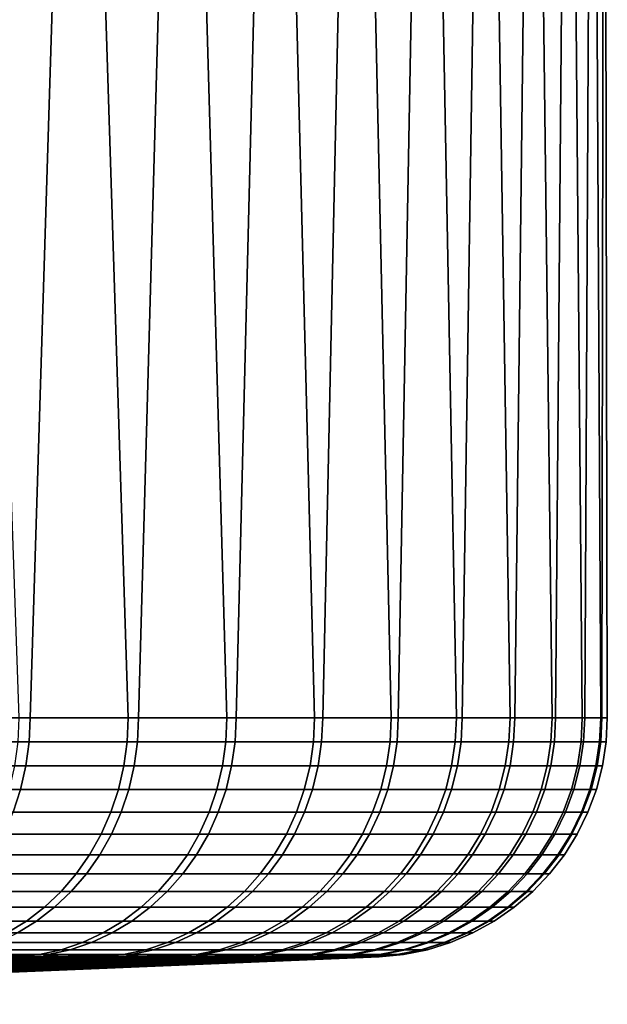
# Model space of a CAD drawing. Header units: metres. Extents: x -240 to 45, y -77 to 27.
# Tile 682 of 1056: x 37.04 to 39.5, y -77.19 to -73.08. Entities that reach past the tile are written whole.
import ezdxf

# ---------------------------------------------------------------- set-up
doc = ezdxf.new("R2010")
doc.units = ezdxf.units.M
doc.layers.add('solid_102011X2', color=7, linetype='CONTINUOUS')

msp = doc.modelspace()

# ---------------------------------------------------------------- linework, layer by layer
at = {"layer": 'solid_102011X2'}
for points in [[(37.06311, -62.099998, 92.032494), (36.591766, -75.997673, 91.213882), (36.052814, -75.997673, 90.374832), (36.563858, -62.099998, 91.168091)], [(36.556377, -62.099998, 112.044136), (37.040527, -75.997673, 111.208847), (37.497684, -75.997673, 110.322578), (37.056248, -62.099998, 111.180092)], [(37.518608, -62.099998, 92.920731), (37.088226, -75.997673, 92.078743), (36.591766, -75.997673, 91.213882), (37.06311, -62.099998, 92.032494)], [(37.056248, -62.099998, 111.180092), (37.497684, -75.997673, 110.322578), (37.910095, -75.997673, 109.414619), (37.512386, -62.099998, 110.292183)], [(37.929222, -62.099998, 93.830589), (37.540958, -75.997673, 92.967278), (37.088226, -75.997673, 92.078743), (37.518608, -62.099998, 92.920731)], [(37.512386, -62.099998, 110.292183), (37.910095, -75.997673, 109.414619), (38.276737, -75.997673, 108.487244), (37.923649, -62.099998, 109.382614)], [(38.293926, -62.099998, 94.759796), (37.948837, -75.997673, 93.877281), (37.540958, -75.997673, 92.967278), (37.929222, -62.099998, 93.830589)], [(37.923649, -62.099998, 109.382614), (38.276737, -75.997673, 108.487244), (38.596699, -75.997673, 107.54274), (38.289021, -62.099998, 108.453667)], [(38.611813, -62.099998, 95.706047), (38.310848, -75.997673, 94.80648), (37.948837, -75.997673, 93.877281), (38.293926, -62.099998, 94.759796)], [(38.289021, -62.099998, 108.453667), (38.596699, -75.997673, 107.54274), (38.869179, -75.997673, 106.583458), (38.607582, -62.099998, 107.507645)], [(38.882088, -62.099998, 96.666985), (38.626095, -75.997673, 95.752563), (38.310848, -75.997673, 94.80648), (38.611813, -62.099998, 95.706047)], [(38.607582, -62.099998, 107.507645), (38.869179, -75.997673, 106.583458), (39.09351, -75.997673, 105.611786), (38.878548, -62.099998, 106.546906)], [(39.104084, -62.099998, 97.640205), (38.893791, -75.997673, 96.713188), (38.626095, -75.997673, 95.752563), (38.882088, -62.099998, 96.666985)], [(38.878548, -62.099998, 106.546906), (39.09351, -75.997673, 105.611786), (39.269123, -75.997673, 104.630142), (39.101238, -62.099998, 105.573837)], [(39.277241, -62.099998, 98.623291), (39.11327, -75.997673, 97.685966), (38.893791, -75.997673, 96.713188), (39.104084, -62.099998, 97.640205)], [(39.101238, -62.099998, 105.573837), (39.269123, -75.997673, 104.630142), (39.395588, -75.997673, 103.640968), (39.275101, -62.099998, 104.590874)], [(39.401131, -62.099998, 99.6138), (39.283989, -75.997673, 98.668472), (39.11327, -75.997673, 97.685966), (39.277241, -62.099998, 98.623291)], [(39.275101, -62.099998, 104.590874), (39.395588, -75.997673, 103.640968), (39.472591, -75.997673, 102.646721), (39.399704, -62.099998, 103.600464)], [(39.475445, -62.099998, 100.609245), (39.405518, -75.997673, 99.658264), (39.283989, -75.997673, 98.668472), (39.401131, -62.099998, 99.6138)], [(39.399704, -62.099998, 103.600464), (39.472591, -75.997673, 102.646721), (39.499939, -75.997673, 101.649864), (39.474731, -62.099998, 102.605064)], [(39.5, -62.099998, 101.607162), (39.477562, -75.997673, 100.652893), (39.405518, -75.997673, 99.658264), (39.475445, -62.099998, 100.609245)], [(39.474731, -62.099998, 102.605064), (39.499939, -75.997673, 101.649864), (39.477562, -75.997673, 100.652893), (39.5, -62.099998, 101.607162)], [(37.083813, -76.097733, 92.081131), (36.587479, -76.097733, 91.216484), (36.591766, -75.997673, 91.213882), (37.088226, -75.997673, 92.078743)], [(37.036125, -76.097733, 111.206436), (37.493168, -76.097733, 110.320389), (37.497684, -75.997673, 110.322578), (37.040527, -75.997673, 111.208847)], [(37.53643, -76.097733, 92.969444), (37.083813, -76.097733, 92.081131), (37.088226, -75.997673, 92.078743), (37.540958, -75.997673, 92.967278)], [(37.493168, -76.097733, 110.320389), (37.905479, -76.097733, 109.412659), (37.910095, -75.997673, 109.414619), (37.497684, -75.997673, 110.322578)], [(37.944206, -76.097733, 93.879219), (37.53643, -76.097733, 92.969444), (37.540958, -75.997673, 92.967278), (37.948837, -75.997673, 93.877281)], [(37.905479, -76.097733, 109.412659), (38.272026, -76.097733, 108.485512), (38.276737, -75.997673, 108.487244), (37.910095, -75.997673, 109.414619)], [(38.306129, -76.097733, 94.808182), (37.944206, -76.097733, 93.879219), (37.948837, -75.997673, 93.877281), (38.310848, -75.997673, 94.80648)], [(38.272026, -76.097733, 108.485512), (38.591908, -76.097733, 107.541245), (38.596699, -75.997673, 107.54274), (38.276737, -75.997673, 108.487244)], [(38.621296, -76.097733, 95.754036), (38.306129, -76.097733, 94.808182), (38.310848, -75.997673, 94.80648), (38.626095, -75.997673, 95.752563)], [(38.591908, -76.097733, 107.541245), (38.864319, -76.097733, 106.582207), (38.869179, -75.997673, 106.583458), (38.596699, -75.997673, 107.54274)], [(38.888924, -76.097733, 96.714417), (38.621296, -76.097733, 95.754036), (38.626095, -75.997673, 95.752563), (38.893791, -75.997673, 96.713188)], [(38.864319, -76.097733, 106.582207), (39.088593, -76.097733, 105.610779), (39.09351, -75.997673, 105.611786), (38.869179, -75.997673, 106.583458)], [(39.108349, -76.097733, 97.686951), (38.888924, -76.097733, 96.714417), (38.893791, -75.997673, 96.713188), (39.11327, -75.997673, 97.685966)], [(39.088593, -76.097733, 105.610779), (39.264164, -76.097733, 104.629387), (39.269123, -75.997673, 104.630142), (39.09351, -75.997673, 105.611786)], [(39.279022, -76.097733, 98.669212), (39.108349, -76.097733, 97.686951), (39.11327, -75.997673, 97.685966), (39.283989, -75.997673, 98.668472)], [(39.264164, -76.097733, 104.629387), (39.390598, -76.097733, 103.640457), (39.395588, -75.997673, 103.640968), (39.269123, -75.997673, 104.630142)], [(39.400524, -76.097733, 99.658752), (39.279022, -76.097733, 98.669212), (39.283989, -75.997673, 98.668472), (39.405518, -75.997673, 99.658264)], [(39.390598, -76.097733, 103.640457), (39.467579, -76.097733, 102.646454), (39.472591, -75.997673, 102.646721), (39.395588, -75.997673, 103.640968)], [(39.472549, -76.097733, 100.65313), (39.400524, -76.097733, 99.658752), (39.405518, -75.997673, 99.658264), (39.477562, -75.997673, 100.652893)], [(39.467579, -76.097733, 102.646454), (39.494919, -76.097733, 101.649857), (39.499939, -75.997673, 101.649864), (39.472591, -75.997673, 102.646721)], [(39.494919, -76.097733, 101.649857), (39.472549, -76.097733, 100.65313), (39.477562, -75.997673, 100.652893), (39.499939, -75.997673, 101.649864)], [(36.587479, -76.097733, 91.216484), (37.083813, -76.097733, 92.081131), (37.07037, -76.198174, 92.088409), (36.574413, -76.198174, 91.224426)], [(37.493168, -76.097733, 110.320389), (37.036125, -76.097733, 111.206436), (37.02272, -76.198174, 111.199089), (37.479412, -76.198174, 110.313721)], [(37.083813, -76.097733, 92.081131), (37.53643, -76.097733, 92.969444), (37.52264, -76.198174, 92.976044), (37.07037, -76.198174, 92.088409)], [(37.905479, -76.097733, 109.412659), (37.493168, -76.097733, 110.320389), (37.479412, -76.198174, 110.313721), (37.891403, -76.198174, 109.406685)], [(37.53643, -76.097733, 92.969444), (37.944206, -76.097733, 93.879219), (37.930107, -76.198174, 93.885117), (37.52264, -76.198174, 92.976044)], [(38.272026, -76.097733, 108.485512), (37.905479, -76.097733, 109.412659), (37.891403, -76.198174, 109.406685), (38.257675, -76.198174, 108.480247)], [(37.944206, -76.097733, 93.879219), (38.306129, -76.097733, 94.808182), (38.291752, -76.198174, 94.813377), (37.930107, -76.198174, 93.885117)], [(38.591908, -76.097733, 107.541245), (38.272026, -76.097733, 108.485512), (38.257675, -76.198174, 108.480247), (38.577309, -76.198174, 107.536705)], [(38.306129, -76.097733, 94.808182), (38.621296, -76.097733, 95.754036), (38.606674, -76.198174, 95.758499), (38.291752, -76.198174, 94.813377)], [(38.864319, -76.097733, 106.582207), (38.591908, -76.097733, 107.541245), (38.577309, -76.198174, 107.536705), (38.849514, -76.198174, 106.5784)], [(38.621296, -76.097733, 95.754036), (38.888924, -76.097733, 96.714417), (38.8741, -76.198174, 96.718155), (38.606674, -76.198174, 95.758499)], [(39.088593, -76.097733, 105.610779), (38.864319, -76.097733, 106.582207), (38.849514, -76.198174, 106.5784), (39.073616, -76.198174, 105.607712)], [(38.888924, -76.097733, 96.714417), (39.108349, -76.097733, 97.686951), (39.093357, -76.198174, 97.689941), (38.8741, -76.198174, 96.718155)], [(39.264164, -76.097733, 104.629387), (39.088593, -76.097733, 105.610779), (39.073616, -76.198174, 105.607712), (39.24905, -76.198174, 104.627068)], [(39.108349, -76.097733, 97.686951), (39.279022, -76.097733, 98.669212), (39.263901, -76.198174, 98.671448), (39.093357, -76.198174, 97.689941)], [(39.390598, -76.097733, 103.640457), (39.264164, -76.097733, 104.629387), (39.24905, -76.198174, 104.627068), (39.375389, -76.198174, 103.638901)], [(39.279022, -76.097733, 98.669212), (39.400524, -76.097733, 99.658752), (39.385307, -76.198174, 99.66024), (39.263901, -76.198174, 98.671448)], [(39.467579, -76.097733, 102.646454), (39.390598, -76.097733, 103.640457), (39.375389, -76.198174, 103.638901), (39.452312, -76.198174, 102.645653)], [(39.400524, -76.097733, 99.658752), (39.472549, -76.097733, 100.65313), (39.457279, -76.198174, 100.653854), (39.385307, -76.198174, 99.66024)], [(39.494919, -76.097733, 101.649857), (39.467579, -76.097733, 102.646454), (39.452312, -76.198174, 102.645653), (39.47963, -76.198174, 101.649818)], [(39.472549, -76.097733, 100.65313), (39.494919, -76.097733, 101.649857), (39.47963, -76.198174, 101.649818), (39.457279, -76.198174, 100.653854)], [(36.574413, -76.198174, 91.224426), (37.07037, -76.198174, 92.088409), (37.048031, -76.296555, 92.100502), (36.552704, -76.296555, 91.237617)], [(37.479412, -76.198174, 110.313721), (37.02272, -76.198174, 111.199089), (37.000443, -76.296555, 111.186882), (37.456554, -76.296555, 110.302643)], [(37.07037, -76.198174, 92.088409), (37.52264, -76.198174, 92.976044), (37.499725, -76.296555, 92.987007), (37.048031, -76.296555, 92.100502)], [(37.891403, -76.198174, 109.406685), (37.479412, -76.198174, 110.313721), (37.456554, -76.296555, 110.302643), (37.868023, -76.296555, 109.396767)], [(37.52264, -76.198174, 92.976044), (37.930107, -76.198174, 93.885117), (37.906673, -76.296555, 93.894928), (37.499725, -76.296555, 92.987007)], [(38.257675, -76.198174, 108.480247), (37.891403, -76.198174, 109.406685), (37.868023, -76.296555, 109.396767), (38.233826, -76.296555, 108.471504)], [(37.930107, -76.198174, 93.885117), (38.291752, -76.198174, 94.813377), (38.26786, -76.296555, 94.822006), (37.906673, -76.296555, 93.894928)], [(38.577309, -76.198174, 107.536705), (38.257675, -76.198174, 108.480247), (38.233826, -76.296555, 108.471504), (38.553055, -76.296555, 107.529152)], [(38.291752, -76.198174, 94.813377), (38.606674, -76.198174, 95.758499), (38.582386, -76.296555, 95.76593), (38.26786, -76.296555, 94.822006)], [(38.849514, -76.198174, 106.5784), (38.577309, -76.198174, 107.536705), (38.553055, -76.296555, 107.529152), (38.824913, -76.296555, 106.572067)], [(38.606674, -76.198174, 95.758499), (38.8741, -76.198174, 96.718155), (38.849468, -76.296555, 96.724358), (38.582386, -76.296555, 95.76593)], [(39.073616, -76.198174, 105.607712), (38.849514, -76.198174, 106.5784), (38.824913, -76.296555, 106.572067), (39.048729, -76.296555, 105.602623)], [(38.8741, -76.198174, 96.718155), (39.093357, -76.198174, 97.689941), (39.068447, -76.296555, 97.694916), (38.849468, -76.296555, 96.724358)], [(39.24905, -76.198174, 104.627068), (39.073616, -76.198174, 105.607712), (39.048729, -76.296555, 105.602623), (39.223942, -76.296555, 104.623222)], [(39.093357, -76.198174, 97.689941), (39.263901, -76.198174, 98.671448), (39.238773, -76.296555, 98.675171), (39.068447, -76.296555, 97.694916)], [(39.375389, -76.198174, 103.638901), (39.24905, -76.198174, 104.627068), (39.223942, -76.296555, 104.623222), (39.350121, -76.296555, 103.636307)], [(39.263901, -76.198174, 98.671448), (39.385307, -76.198174, 99.66024), (39.360027, -76.296555, 99.662704), (39.238773, -76.296555, 98.675171)], [(39.452312, -76.198174, 102.645653), (39.375389, -76.198174, 103.638901), (39.350121, -76.296555, 103.636307), (39.426945, -76.296555, 102.644325)], [(39.385307, -76.198174, 99.66024), (39.457279, -76.198174, 100.653854), (39.431904, -76.296555, 100.655052), (39.360027, -76.296555, 99.662704)], [(39.47963, -76.198174, 101.649818), (39.452312, -76.198174, 102.645653), (39.426945, -76.296555, 102.644325), (39.454231, -76.296555, 101.64975)], [(39.457279, -76.198174, 100.653854), (39.47963, -76.198174, 101.649818), (39.454231, -76.296555, 101.64975), (39.431904, -76.296555, 100.655052)], [(36.552704, -76.296555, 91.237617), (37.048031, -76.296555, 92.100502), (37.017029, -76.391838, 92.117287), (36.522579, -76.391838, 91.25592)], [(37.456554, -76.296555, 110.302643), (37.000443, -76.296555, 111.186882), (36.969524, -76.391838, 111.169945), (37.424831, -76.391838, 110.28727)], [(37.048031, -76.296555, 92.100502), (37.499725, -76.296555, 92.987007), (37.467926, -76.391838, 93.002228), (37.017029, -76.391838, 92.117287)], [(37.868023, -76.296555, 109.396767), (37.456554, -76.296555, 110.302643), (37.424831, -76.391838, 110.28727), (37.835571, -76.391838, 109.382988)], [(37.499725, -76.296555, 92.987007), (37.906673, -76.296555, 93.894928), (37.874157, -76.391838, 93.908539), (37.467926, -76.391838, 93.002228)], [(38.233826, -76.296555, 108.471504), (37.868023, -76.296555, 109.396767), (37.835571, -76.391838, 109.382988), (38.200729, -76.391838, 108.459358)], [(37.906673, -76.296555, 93.894928), (38.26786, -76.296555, 94.822006), (38.234703, -76.391838, 94.833977), (37.874157, -76.391838, 93.908539)], [(38.553055, -76.296555, 107.529152), (38.233826, -76.296555, 108.471504), (38.200729, -76.391838, 108.459358), (38.519394, -76.391838, 107.518677)], [(38.26786, -76.296555, 94.822006), (38.582386, -76.296555, 95.76593), (38.548672, -76.391838, 95.776237), (38.234703, -76.391838, 94.833977)], [(38.824913, -76.296555, 106.572067), (38.553055, -76.296555, 107.529152), (38.519394, -76.391838, 107.518677), (38.790771, -76.391838, 106.563286)], [(38.582386, -76.296555, 95.76593), (38.849468, -76.296555, 96.724358), (38.815285, -76.391838, 96.732971), (38.548672, -76.391838, 95.776237)], [(39.048729, -76.296555, 105.602623), (38.824913, -76.296555, 106.572067), (38.790771, -76.391838, 106.563286), (39.014194, -76.391838, 105.595551)], [(38.849468, -76.296555, 96.724358), (39.068447, -76.296555, 97.694916), (39.033875, -76.391838, 97.701813), (38.815285, -76.391838, 96.732971)], [(39.223942, -76.296555, 104.623222), (39.048729, -76.296555, 105.602623), (39.014194, -76.391838, 105.595551), (39.189098, -76.391838, 104.617882)], [(39.068447, -76.296555, 97.694916), (39.238773, -76.296555, 98.675171), (39.203899, -76.391838, 98.680344), (39.033875, -76.391838, 97.701813)], [(39.350121, -76.296555, 103.636307), (39.223942, -76.296555, 104.623222), (39.189098, -76.391838, 104.617882), (39.315052, -76.391838, 103.632706)], [(39.238773, -76.296555, 98.675171), (39.360027, -76.296555, 99.662704), (39.32494, -76.391838, 99.66613), (39.203899, -76.391838, 98.680344)], [(39.426945, -76.296555, 102.644325), (39.350121, -76.296555, 103.636307), (39.315052, -76.391838, 103.632706), (39.391743, -76.391838, 102.642479)], [(39.360027, -76.296555, 99.662704), (39.431904, -76.296555, 100.655052), (39.39669, -76.391838, 100.656723), (39.32494, -76.391838, 99.66613)], [(39.454231, -76.296555, 101.64975), (39.426945, -76.296555, 102.644325), (39.391743, -76.391838, 102.642479), (39.418976, -76.391838, 101.649666)], [(39.431904, -76.296555, 100.655052), (39.454231, -76.296555, 101.64975), (39.418976, -76.391838, 101.649666), (39.39669, -76.391838, 100.656723)], [(37.424831, -76.391838, 110.28727), (36.969524, -76.391838, 111.169945), (36.930286, -76.483063, 111.148453), (37.384567, -76.483063, 110.267754)], [(37.017029, -76.391838, 92.117287), (37.467926, -76.391838, 93.002228), (37.42757, -76.483063, 93.021538), (36.977684, -76.483063, 92.138588)], [(37.835571, -76.391838, 109.382988), (37.424831, -76.391838, 110.28727), (37.384567, -76.483063, 110.267754), (37.794388, -76.483063, 109.365509)], [(37.467926, -76.391838, 93.002228), (37.874157, -76.391838, 93.908539), (37.832886, -76.483063, 93.925819), (37.42757, -76.483063, 93.021538)], [(38.200729, -76.391838, 108.459358), (37.835571, -76.391838, 109.382988), (37.794388, -76.483063, 109.365509), (38.158726, -76.483063, 108.443954)], [(37.874157, -76.391838, 93.908539), (38.234703, -76.391838, 94.833977), (38.192623, -76.483063, 94.849174), (37.832886, -76.483063, 93.925819)], [(38.519394, -76.391838, 107.518677), (38.200729, -76.391838, 108.459358), (38.158726, -76.483063, 108.443954), (38.476673, -76.483063, 107.505386)], [(38.234703, -76.391838, 94.833977), (38.548672, -76.391838, 95.776237), (38.505886, -76.483063, 95.789314), (38.192623, -76.483063, 94.849174)], [(38.790771, -76.391838, 106.563286), (38.519394, -76.391838, 107.518677), (38.476673, -76.483063, 107.505386), (38.747444, -76.483063, 106.552139)], [(38.548672, -76.391838, 95.776237), (38.815285, -76.391838, 96.732971), (38.7719, -76.483063, 96.743904), (38.505886, -76.483063, 95.789314)], [(39.014194, -76.391838, 105.595551), (38.790771, -76.391838, 106.563286), (38.747444, -76.483063, 106.552139), (38.970364, -76.483063, 105.586571)], [(38.815285, -76.391838, 96.732971), (39.033875, -76.391838, 97.701813), (38.989998, -76.483063, 97.710564), (38.7719, -76.483063, 96.743904)], [(39.189098, -76.391838, 104.617882), (39.014194, -76.391838, 105.595551), (38.970364, -76.483063, 105.586571), (39.144875, -76.483063, 104.611099)], [(39.033875, -76.391838, 97.701813), (39.203899, -76.391838, 98.680344), (39.159645, -76.483063, 98.686897), (38.989998, -76.483063, 97.710564)], [(39.315052, -76.391838, 103.632706), (39.189098, -76.391838, 104.617882), (39.144875, -76.483063, 104.611099), (39.270546, -76.483063, 103.628143)], [(39.203899, -76.391838, 98.680344), (39.32494, -76.391838, 99.66613), (39.280411, -76.483063, 99.670471), (39.159645, -76.483063, 98.686897)], [(39.391743, -76.391838, 102.642479), (39.315052, -76.391838, 103.632706), (39.270546, -76.483063, 103.628143), (39.347061, -76.483063, 102.640137)], [(39.32494, -76.391838, 99.66613), (39.39669, -76.391838, 100.656723), (39.352001, -76.483063, 100.658844), (39.280411, -76.483063, 99.670471)], [(39.418976, -76.391838, 101.649666), (39.391743, -76.391838, 102.642479), (39.347061, -76.483063, 102.640137), (39.374237, -76.483063, 101.649551)], [(39.39669, -76.391838, 100.656723), (39.418976, -76.391838, 101.649666), (39.374237, -76.483063, 101.649551), (39.352001, -76.483063, 100.658844)], [(37.384567, -76.483063, 110.267754), (36.930286, -76.483063, 111.148453), (36.883133, -76.569275, 111.12262), (37.336185, -76.569275, 110.244308)], [(36.977684, -76.483063, 92.138588), (37.42757, -76.483063, 93.021538), (37.37907, -76.569275, 93.044746), (36.930401, -76.569275, 92.164185)], [(37.794388, -76.483063, 109.365509), (37.384567, -76.483063, 110.267754), (37.336185, -76.569275, 110.244308), (37.7449, -76.569275, 109.344498)], [(37.42757, -76.483063, 93.021538), (37.832886, -76.483063, 93.925819), (37.783291, -76.569275, 93.946579), (37.37907, -76.569275, 93.044746)], [(38.158726, -76.483063, 108.443954), (37.794388, -76.483063, 109.365509), (37.7449, -76.569275, 109.344498), (38.10825, -76.569275, 108.425438)], [(37.832886, -76.483063, 93.925819), (38.192623, -76.483063, 94.849174), (38.142056, -76.569275, 94.867439), (37.783291, -76.569275, 93.946579)], [(38.476673, -76.483063, 107.505386), (38.158726, -76.483063, 108.443954), (38.10825, -76.569275, 108.425438), (38.425339, -76.569275, 107.48941)], [(38.192623, -76.483063, 94.849174), (38.505886, -76.483063, 95.789314), (38.454472, -76.569275, 95.805038), (38.142056, -76.569275, 94.867439)], [(38.747444, -76.483063, 106.552139), (38.476673, -76.483063, 107.505386), (38.425339, -76.569275, 107.48941), (38.695374, -76.569275, 106.538742)], [(38.505886, -76.483063, 95.789314), (38.7719, -76.483063, 96.743904), (38.719765, -76.569275, 96.757042), (38.454472, -76.569275, 95.805038)], [(38.970364, -76.483063, 105.586571), (38.747444, -76.483063, 106.552139), (38.695374, -76.569275, 106.538742), (38.91769, -76.569275, 105.57579)], [(38.7719, -76.483063, 96.743904), (38.989998, -76.483063, 97.710564), (38.937275, -76.569275, 97.721092), (38.719765, -76.569275, 96.757042)], [(39.144875, -76.483063, 104.611099), (38.970364, -76.483063, 105.586571), (38.91769, -76.569275, 105.57579), (39.091728, -76.569275, 104.602959)], [(38.989998, -76.483063, 97.710564), (39.159645, -76.483063, 98.686897), (39.106461, -76.569275, 98.694778), (38.937275, -76.569275, 97.721092)], [(39.270546, -76.483063, 103.628143), (39.144875, -76.483063, 104.611099), (39.091728, -76.569275, 104.602959), (39.21706, -76.569275, 103.622658)], [(39.159645, -76.483063, 98.686897), (39.280411, -76.483063, 99.670471), (39.226902, -76.569275, 99.67569), (39.106461, -76.569275, 98.694778)], [(39.347061, -76.483063, 102.640137), (39.270546, -76.483063, 103.628143), (39.21706, -76.569275, 103.622658), (39.293369, -76.569275, 102.637329)], [(39.280411, -76.483063, 99.670471), (39.352001, -76.483063, 100.658844), (39.298298, -76.569275, 100.661392), (39.226902, -76.569275, 99.67569)], [(39.374237, -76.483063, 101.649551), (39.347061, -76.483063, 102.640137), (39.293369, -76.569275, 102.637329), (39.320473, -76.569275, 101.649422)], [(39.352001, -76.483063, 100.658844), (39.374237, -76.483063, 101.649551), (39.320473, -76.569275, 101.649422), (39.298298, -76.569275, 100.661392)], [(37.336185, -76.569275, 110.244308), (36.883133, -76.569275, 111.12262), (36.828548, -76.649582, 111.09272), (37.280182, -76.649582, 110.217163)], [(36.930401, -76.569275, 92.164185), (37.37907, -76.569275, 93.044746), (37.322933, -76.649582, 93.071609), (36.875671, -76.649582, 92.19381)], [(37.7449, -76.569275, 109.344498), (37.336185, -76.569275, 110.244308), (37.280182, -76.649582, 110.217163), (37.687611, -76.649582, 109.320183)], [(37.37907, -76.569275, 93.044746), (37.783291, -76.569275, 93.946579), (37.72588, -76.649582, 93.970612), (37.322933, -76.649582, 93.071609)], [(38.10825, -76.569275, 108.425438), (37.7449, -76.569275, 109.344498), (37.687611, -76.649582, 109.320183), (38.04982, -76.649582, 108.404007)], [(37.783291, -76.569275, 93.946579), (38.142056, -76.569275, 94.867439), (38.083519, -76.649582, 94.88858), (37.72588, -76.649582, 93.970612)], [(38.425339, -76.569275, 107.48941), (38.10825, -76.569275, 108.425438), (38.04982, -76.649582, 108.404007), (38.365913, -76.649582, 107.470917)], [(38.142056, -76.569275, 94.867439), (38.454472, -76.569275, 95.805038), (38.394955, -76.649582, 95.823235), (38.083519, -76.649582, 94.88858)], [(38.695374, -76.569275, 106.538742), (38.425339, -76.569275, 107.48941), (38.365913, -76.649582, 107.470917), (38.635101, -76.649582, 106.523232)], [(38.454472, -76.569275, 95.805038), (38.719765, -76.569275, 96.757042), (38.659416, -76.649582, 96.772247), (38.394955, -76.649582, 95.823235)], [(38.91769, -76.569275, 105.57579), (38.695374, -76.569275, 106.538742), (38.635101, -76.649582, 106.523232), (38.85672, -76.649582, 105.563309)], [(38.719765, -76.569275, 96.757042), (38.937275, -76.569275, 97.721092), (38.876244, -76.649582, 97.733269), (38.659416, -76.649582, 96.772247)], [(39.091728, -76.569275, 104.602959), (38.91769, -76.569275, 105.57579), (38.85672, -76.649582, 105.563309), (39.030212, -76.649582, 104.593529)], [(38.937275, -76.569275, 97.721092), (39.106461, -76.569275, 98.694778), (39.044895, -76.649582, 98.703903), (38.876244, -76.649582, 97.733269)], [(39.21706, -76.569275, 103.622658), (39.091728, -76.569275, 104.602959), (39.030212, -76.649582, 104.593529), (39.155148, -76.649582, 103.616302)], [(39.106461, -76.569275, 98.694778), (39.226902, -76.569275, 99.67569), (39.164959, -76.649582, 99.681732), (39.044895, -76.649582, 98.703903)], [(39.293369, -76.569275, 102.637329), (39.21706, -76.569275, 103.622658), (39.155148, -76.649582, 103.616302), (39.23122, -76.649582, 102.634071)], [(39.226902, -76.569275, 99.67569), (39.298298, -76.569275, 100.661392), (39.236134, -76.649582, 100.664337), (39.164959, -76.649582, 99.681732)], [(39.320473, -76.569275, 101.649422), (39.293369, -76.569275, 102.637329), (39.23122, -76.649582, 102.634071), (39.258236, -76.649582, 101.649261)], [(39.298298, -76.569275, 100.661392), (39.320473, -76.569275, 101.649422), (39.258236, -76.649582, 101.649261), (39.236134, -76.649582, 100.664337)], [(37.280182, -76.649582, 110.217163), (36.828548, -76.649582, 111.09272), (36.767101, -76.72316, 111.059059), (37.217133, -76.72316, 110.186607)], [(36.875671, -76.649582, 92.19381), (37.322933, -76.649582, 93.071609), (37.259731, -76.72316, 93.101852), (36.814056, -76.72316, 92.227165)], [(37.687611, -76.649582, 109.320183), (37.280182, -76.649582, 110.217163), (37.217133, -76.72316, 110.186607), (37.623116, -76.72316, 109.292809)], [(37.322933, -76.649582, 93.071609), (37.72588, -76.649582, 93.970612), (37.661251, -76.72316, 93.997665), (37.259731, -76.72316, 93.101852)], [(38.04982, -76.649582, 108.404007), (37.687611, -76.649582, 109.320183), (37.623116, -76.72316, 109.292809), (37.984043, -76.72316, 108.379883)], [(37.72588, -76.649582, 93.970612), (38.083519, -76.649582, 94.88858), (38.01762, -76.72316, 94.912376), (37.661251, -76.72316, 93.997665)], [(38.365913, -76.649582, 107.470917), (38.04982, -76.649582, 108.404007), (37.984043, -76.72316, 108.379883), (38.299015, -76.72316, 107.450096)], [(38.083519, -76.649582, 94.88858), (38.394955, -76.649582, 95.823235), (38.327953, -76.72316, 95.843719), (38.01762, -76.72316, 94.912376)], [(38.635101, -76.649582, 106.523232), (38.365913, -76.649582, 107.470917), (38.299015, -76.72316, 107.450096), (38.567249, -76.72316, 106.505775)], [(38.394955, -76.649582, 95.823235), (38.659416, -76.649582, 96.772247), (38.591476, -76.72316, 96.789368), (38.327953, -76.72316, 95.843719)], [(38.85672, -76.649582, 105.563309), (38.635101, -76.649582, 106.523232), (38.567249, -76.72316, 106.505775), (38.788078, -76.72316, 105.549255)], [(38.659416, -76.649582, 96.772247), (38.876244, -76.649582, 97.733269), (38.807533, -76.72316, 97.746979), (38.591476, -76.72316, 96.789368)], [(39.030212, -76.649582, 104.593529), (38.85672, -76.649582, 105.563309), (38.788078, -76.72316, 105.549255), (38.960957, -76.72316, 104.582909)], [(38.876244, -76.649582, 97.733269), (39.044895, -76.649582, 98.703903), (38.97559, -76.72316, 98.714172), (38.807533, -76.72316, 97.746979)], [(39.155148, -76.649582, 103.616302), (39.030212, -76.649582, 104.593529), (38.960957, -76.72316, 104.582909), (39.085453, -76.72316, 103.609154)], [(39.044895, -76.649582, 98.703903), (39.164959, -76.649582, 99.681732), (39.095226, -76.72316, 99.688538), (38.97559, -76.72316, 98.714172)], [(39.23122, -76.649582, 102.634071), (39.155148, -76.649582, 103.616302), (39.085453, -76.72316, 103.609154), (39.161255, -76.72316, 102.630402)], [(39.164959, -76.649582, 99.681732), (39.236134, -76.649582, 100.664337), (39.166145, -76.72316, 100.667656), (39.095226, -76.72316, 99.688538)], [(39.258236, -76.649582, 101.649261), (39.23122, -76.649582, 102.634071), (39.161255, -76.72316, 102.630402), (39.188175, -76.72316, 101.649086)], [(39.236134, -76.649582, 100.664337), (39.258236, -76.649582, 101.649261), (39.188175, -76.72316, 101.649086), (39.166145, -76.72316, 100.667656)], [(37.217133, -76.72316, 110.186607), (36.767101, -76.72316, 111.059059), (36.699425, -76.789253, 111.021988), (37.14769, -76.789253, 110.152954)], [(36.814056, -76.72316, 92.227165), (37.259731, -76.72316, 93.101852), (37.190121, -76.789253, 93.135155), (36.746193, -76.789253, 92.263901)], [(37.623116, -76.72316, 109.292809), (37.217133, -76.72316, 110.186607), (37.14769, -76.789253, 110.152954), (37.552082, -76.789253, 109.262657)], [(37.259731, -76.72316, 93.101852), (37.661251, -76.72316, 93.997665), (37.590069, -76.789253, 94.027458), (37.190121, -76.789253, 93.135155)], [(37.984043, -76.72316, 108.379883), (37.623116, -76.72316, 109.292809), (37.552082, -76.789253, 109.262657), (37.911594, -76.789253, 108.35331)], [(37.661251, -76.72316, 93.997665), (38.01762, -76.72316, 94.912376), (37.945042, -76.789253, 94.938591), (37.590069, -76.789253, 94.027458)], [(38.299015, -76.72316, 107.450096), (37.984043, -76.72316, 108.379883), (37.911594, -76.789253, 108.35331), (38.22533, -76.789253, 107.42717)], [(38.01762, -76.72316, 94.912376), (38.327953, -76.72316, 95.843719), (38.254158, -76.789253, 95.86628), (37.945042, -76.789253, 94.938591)], [(38.567249, -76.72316, 106.505775), (38.299015, -76.72316, 107.450096), (38.22533, -76.789253, 107.42717), (38.492516, -76.789253, 106.486549)], [(38.327953, -76.72316, 95.843719), (38.591476, -76.72316, 96.789368), (38.516647, -76.789253, 96.808228), (38.254158, -76.789253, 95.86628)], [(38.788078, -76.72316, 105.549255), (38.567249, -76.72316, 106.505775), (38.492516, -76.789253, 106.486549), (38.712479, -76.789253, 105.533775)], [(38.591476, -76.72316, 96.789368), (38.807533, -76.72316, 97.746979), (38.731857, -76.789253, 97.762085), (38.516647, -76.789253, 96.808228)], [(38.960957, -76.72316, 104.582909), (38.788078, -76.72316, 105.549255), (38.712479, -76.789253, 105.533775), (38.884682, -76.789253, 104.57122)], [(38.807533, -76.72316, 97.746979), (38.97559, -76.72316, 98.714172), (38.899254, -76.789253, 98.725479), (38.731857, -76.789253, 97.762085)], [(39.085453, -76.72316, 103.609154), (38.960957, -76.72316, 104.582909), (38.884682, -76.789253, 104.57122), (39.008686, -76.789253, 103.60128)], [(38.97559, -76.72316, 98.714172), (39.095226, -76.72316, 99.688538), (39.018425, -76.789253, 99.69603), (38.899254, -76.789253, 98.725479)], [(39.161255, -76.72316, 102.630402), (39.085453, -76.72316, 103.609154), (39.008686, -76.789253, 103.60128), (39.08419, -76.789253, 102.626366)], [(39.095226, -76.72316, 99.688538), (39.166145, -76.72316, 100.667656), (39.089066, -76.789253, 100.67131), (39.018425, -76.789253, 99.69603)], [(39.188175, -76.72316, 101.649086), (39.161255, -76.72316, 102.630402), (39.08419, -76.789253, 102.626366), (39.111008, -76.789253, 101.648895)], [(39.166145, -76.72316, 100.667656), (39.188175, -76.72316, 101.649086), (39.111008, -76.789253, 101.648895), (39.089066, -76.789253, 100.67131)], [(37.14769, -76.789253, 110.152954), (36.699425, -76.789253, 111.021988), (36.626213, -76.847176, 110.98188), (37.072571, -76.847176, 110.116547)], [(36.746193, -76.789253, 92.263901), (37.190121, -76.789253, 93.135155), (37.114822, -76.847176, 93.171188), (36.672783, -76.847176, 92.303642)], [(37.552082, -76.789253, 109.262657), (37.14769, -76.789253, 110.152954), (37.072571, -76.847176, 110.116547), (37.475243, -76.847176, 109.230042)], [(37.190121, -76.789253, 93.135155), (37.590069, -76.789253, 94.027458), (37.513069, -76.847176, 94.059692), (37.114822, -76.847176, 93.171188)], [(37.911594, -76.789253, 108.35331), (37.552082, -76.789253, 109.262657), (37.475243, -76.847176, 109.230042), (37.833225, -76.847176, 108.324562)], [(37.590069, -76.789253, 94.027458), (37.945042, -76.789253, 94.938591), (37.866528, -76.847176, 94.966942), (37.513069, -76.847176, 94.059692)], [(38.22533, -76.789253, 107.42717), (37.911594, -76.789253, 108.35331), (37.833225, -76.847176, 108.324562), (38.145626, -76.847176, 107.402367)], [(37.945042, -76.789253, 94.938591), (38.254158, -76.789253, 95.86628), (38.174328, -76.847176, 95.890686), (37.866528, -76.847176, 94.966942)], [(38.492516, -76.789253, 106.486549), (38.22533, -76.789253, 107.42717), (38.145626, -76.847176, 107.402367), (38.411671, -76.847176, 106.465744)], [(38.254158, -76.789253, 95.86628), (38.516647, -76.789253, 96.808228), (38.435699, -76.847176, 96.828621), (38.174328, -76.847176, 95.890686)], [(38.712479, -76.789253, 105.533775), (38.492516, -76.789253, 106.486549), (38.411671, -76.847176, 106.465744), (38.630703, -76.847176, 105.517029)], [(38.516647, -76.789253, 96.808228), (38.731857, -76.789253, 97.762085), (38.649998, -76.847176, 97.778419), (38.435699, -76.847176, 96.828621)], [(38.884682, -76.789253, 104.57122), (38.712479, -76.789253, 105.533775), (38.630703, -76.847176, 105.517029), (38.802166, -76.847176, 104.558571)], [(38.731857, -76.789253, 97.762085), (38.899254, -76.789253, 98.725479), (38.816681, -76.847176, 98.737717), (38.649998, -76.847176, 97.778419)], [(39.008686, -76.789253, 103.60128), (38.884682, -76.789253, 104.57122), (38.802166, -76.847176, 104.558571), (38.925648, -76.847176, 103.592758)], [(38.899254, -76.789253, 98.725479), (39.018425, -76.789253, 99.69603), (38.935341, -76.847176, 99.704132), (38.816681, -76.847176, 98.737717)], [(39.08419, -76.789253, 102.626366), (39.008686, -76.789253, 103.60128), (38.925648, -76.847176, 103.592758), (39.000832, -76.847176, 102.621994)], [(39.018425, -76.789253, 99.69603), (39.089066, -76.789253, 100.67131), (39.005684, -76.847176, 100.675262), (38.935341, -76.847176, 99.704132)], [(39.111008, -76.789253, 101.648895), (39.08419, -76.789253, 102.626366), (39.000832, -76.847176, 102.621994), (39.027531, -76.847176, 101.648689)], [(39.089066, -76.789253, 100.67131), (39.111008, -76.789253, 101.648895), (39.027531, -76.847176, 101.648689), (39.005684, -76.847176, 100.675262)], [(37.072571, -76.847176, 110.116547), (36.626213, -76.847176, 110.98188), (36.548225, -76.896324, 110.939156), (36.992554, -76.896324, 110.077766)], [(36.672783, -76.847176, 92.303642), (37.114822, -76.847176, 93.171188), (37.034611, -76.896324, 93.209572), (36.594585, -76.896324, 92.34597)], [(37.475243, -76.847176, 109.230042), (37.072571, -76.847176, 110.116547), (36.992554, -76.896324, 110.077766), (37.393391, -76.896324, 109.19529)], [(37.114822, -76.847176, 93.171188), (37.513069, -76.847176, 94.059692), (37.431042, -76.896324, 94.094032), (37.034611, -76.896324, 93.209572)], [(37.833225, -76.847176, 108.324562), (37.475243, -76.847176, 109.230042), (37.393391, -76.896324, 109.19529), (37.749741, -76.896324, 108.293938)], [(37.513069, -76.847176, 94.059692), (37.866528, -76.847176, 94.966942), (37.782894, -76.896324, 94.997147), (37.431042, -76.896324, 94.094032)], [(38.145626, -76.847176, 107.402367), (37.833225, -76.847176, 108.324562), (37.749741, -76.896324, 108.293938), (38.060719, -76.896324, 107.375946)], [(37.866528, -76.847176, 94.966942), (38.174328, -76.847176, 95.890686), (38.089291, -76.896324, 95.916679), (37.782894, -76.896324, 94.997147)], [(38.411671, -76.847176, 106.465744), (38.145626, -76.847176, 107.402367), (38.060719, -76.896324, 107.375946), (38.325554, -76.896324, 106.443588)], [(38.174328, -76.847176, 95.890686), (38.435699, -76.847176, 96.828621), (38.349476, -76.896324, 96.850349), (38.089291, -76.896324, 95.916679)], [(38.630703, -76.847176, 105.517029), (38.411671, -76.847176, 106.465744), (38.325554, -76.896324, 106.443588), (38.543587, -76.896324, 105.499191)], [(38.435699, -76.847176, 96.828621), (38.649998, -76.847176, 97.778419), (38.562794, -76.896324, 97.795822), (38.349476, -76.896324, 96.850349)], [(38.802166, -76.847176, 104.558571), (38.630703, -76.847176, 105.517029), (38.543587, -76.896324, 105.499191), (38.714272, -76.896324, 104.545097)], [(38.649998, -76.847176, 97.778419), (38.816681, -76.847176, 98.737717), (38.728718, -76.896324, 98.750748), (38.562794, -76.896324, 97.795822)], [(38.925648, -76.847176, 103.592758), (38.802166, -76.847176, 104.558571), (38.714272, -76.896324, 104.545097), (38.837189, -76.896324, 103.583687)], [(38.816681, -76.847176, 98.737717), (38.935341, -76.847176, 99.704132), (38.84684, -76.896324, 99.712769), (38.728718, -76.896324, 98.750748)], [(39.000832, -76.847176, 102.621994), (38.925648, -76.847176, 103.592758), (38.837189, -76.896324, 103.583687), (38.912029, -76.896324, 102.61734)], [(38.935341, -76.847176, 99.704132), (39.005684, -76.847176, 100.675262), (38.916862, -76.896324, 100.679474), (38.84684, -76.896324, 99.712769)], [(39.027531, -76.847176, 101.648689), (39.000832, -76.847176, 102.621994), (38.912029, -76.896324, 102.61734), (38.93861, -76.896324, 101.648468)], [(39.005684, -76.847176, 100.675262), (39.027531, -76.847176, 101.648689), (38.93861, -76.896324, 101.648468), (38.916862, -76.896324, 100.679474)], [(37.393391, -76.896324, 109.19529), (36.992554, -76.896324, 110.077766), (36.908459, -76.936195, 110.03701), (37.307369, -76.936195, 109.158783)], [(37.034611, -76.896324, 93.209572), (37.431042, -76.896324, 94.094032), (37.344841, -76.936195, 94.130112), (36.950314, -76.936195, 93.249908)], [(37.749741, -76.896324, 108.293938), (37.393391, -76.896324, 109.19529), (37.307369, -76.936195, 109.158783), (37.662006, -76.936195, 108.261757)], [(37.431042, -76.896324, 94.094032), (37.782894, -76.896324, 94.997147), (37.695, -76.936195, 95.028893), (37.344841, -76.936195, 94.130112)], [(38.060719, -76.896324, 107.375946), (37.749741, -76.896324, 108.293938), (37.662006, -76.936195, 108.261757), (37.971489, -76.936195, 107.348175)], [(37.782894, -76.896324, 94.997147), (38.089291, -76.896324, 95.916679), (37.999924, -76.936195, 95.944008), (37.695, -76.936195, 95.028893)], [(38.325554, -76.896324, 106.443588), (38.060719, -76.896324, 107.375946), (37.971489, -76.936195, 107.348175), (38.23505, -76.936195, 106.420303)], [(38.089291, -76.896324, 95.916679), (38.349476, -76.896324, 96.850349), (38.258858, -76.936195, 96.873184), (37.999924, -76.936195, 95.944008)], [(38.543587, -76.896324, 105.499191), (38.325554, -76.896324, 106.443588), (38.23505, -76.936195, 106.420303), (38.452034, -76.936195, 105.480446)], [(38.349476, -76.896324, 96.850349), (38.562794, -76.896324, 97.795822), (38.471149, -76.936195, 97.81411), (38.258858, -76.936195, 96.873184)], [(38.714272, -76.896324, 104.545097), (38.543587, -76.896324, 105.499191), (38.452034, -76.936195, 105.480446), (38.621899, -76.936195, 104.530945)], [(38.562794, -76.896324, 97.795822), (38.728718, -76.896324, 98.750748), (38.63628, -76.936195, 98.76445), (38.471149, -76.936195, 97.81411)], [(38.837189, -76.896324, 103.583687), (38.714272, -76.896324, 104.545097), (38.621899, -76.936195, 104.530945), (38.744225, -76.936195, 103.57415)], [(38.728718, -76.896324, 98.750748), (38.84684, -76.896324, 99.712769), (38.75383, -76.936195, 99.72184), (38.63628, -76.936195, 98.76445)], [(38.912029, -76.896324, 102.61734), (38.837189, -76.896324, 103.583687), (38.744225, -76.936195, 103.57415), (38.818707, -76.936195, 102.61245)], [(38.84684, -76.896324, 99.712769), (38.916862, -76.896324, 100.679474), (38.823517, -76.936195, 100.683899), (38.75383, -76.936195, 99.72184)], [(38.93861, -76.896324, 101.648468), (38.912029, -76.896324, 102.61734), (38.818707, -76.936195, 102.61245), (38.845158, -76.936195, 101.648232)], [(38.916862, -76.896324, 100.679474), (38.93861, -76.896324, 101.648468), (38.845158, -76.936195, 101.648232), (38.823517, -76.936195, 100.683899)], [(37.307369, -76.936195, 109.158783), (36.908459, -76.936195, 110.03701), (36.821156, -76.966385, 109.994698), (37.218067, -76.966385, 109.120872)], [(36.950314, -76.936195, 93.249908), (37.344841, -76.936195, 94.130112), (37.255348, -76.966385, 94.167572), (36.862801, -76.966385, 93.291779)], [(37.662006, -76.936195, 108.261757), (37.307369, -76.936195, 109.158783), (37.218067, -76.966385, 109.120872), (37.570927, -76.966385, 108.228348)], [(37.344841, -76.936195, 94.130112), (37.695, -76.936195, 95.028893), (37.603752, -76.966385, 95.061844), (37.255348, -76.966385, 94.167572)], [(37.971489, -76.936195, 107.348175), (37.662006, -76.936195, 108.261757), (37.570927, -76.966385, 108.228348), (37.878857, -76.966385, 107.319351)], [(37.695, -76.936195, 95.028893), (37.999924, -76.936195, 95.944008), (37.90715, -76.966385, 95.972366), (37.603752, -76.966385, 95.061844)], [(38.23505, -76.936195, 106.420303), (37.971489, -76.936195, 107.348175), (37.878857, -76.966385, 107.319351), (38.141098, -76.966385, 106.396133)], [(37.999924, -76.936195, 95.944008), (38.258858, -76.936195, 96.873184), (38.164783, -76.966385, 96.896889), (37.90715, -76.966385, 95.972366)], [(38.452034, -76.936195, 105.480446), (38.23505, -76.936195, 106.420303), (38.141098, -76.966385, 106.396133), (38.356991, -76.966385, 105.460983)], [(38.258858, -76.936195, 96.873184), (38.471149, -76.936195, 97.81411), (38.376011, -76.966385, 97.833092), (38.164783, -76.966385, 96.896889)], [(38.621899, -76.936195, 104.530945), (38.452034, -76.936195, 105.480446), (38.356991, -76.966385, 105.460983), (38.526005, -76.966385, 104.516243)], [(38.471149, -76.936195, 97.81411), (38.63628, -76.936195, 98.76445), (38.540314, -76.966385, 98.778671), (38.376011, -76.966385, 97.833092)], [(38.744225, -76.936195, 103.57415), (38.621899, -76.936195, 104.530945), (38.526005, -76.966385, 104.516243), (38.647717, -76.966385, 103.564247)], [(38.63628, -76.936195, 98.76445), (38.75383, -76.936195, 99.72184), (38.657276, -76.966385, 99.731255), (38.540314, -76.966385, 98.778671)], [(38.818707, -76.936195, 102.61245), (38.744225, -76.936195, 103.57415), (38.647717, -76.966385, 103.564247), (38.721825, -76.966385, 102.607376)], [(38.75383, -76.936195, 99.72184), (38.823517, -76.936195, 100.683899), (38.726608, -76.966385, 100.688492), (38.657276, -76.966385, 99.731255)], [(38.845158, -76.936195, 101.648232), (38.818707, -76.936195, 102.61245), (38.721825, -76.966385, 102.607376), (38.748146, -76.966385, 101.647995)], [(38.823517, -76.936195, 100.683899), (38.845158, -76.936195, 101.648232), (38.748146, -76.966385, 101.647995), (38.726608, -76.966385, 100.688492)], [(37.235962, -76.996544, 108.546043), (37.054306, -76.996544, 108.993111), (32.661011, -77.194702, 107.186516), (32.923115, -77.194702, 106.523552)], [(37.054306, -76.996544, 108.993111), (36.861385, -76.996544, 109.43544), (32.661011, -77.194702, 107.186516)], [(37.163494, -76.986565, 94.206024), (37.140488, -76.996544, 94.414948), (32.688705, -77.194702, 96.079178), (36.952812, -76.996544, 93.970375)], [(37.140488, -76.996544, 94.414948), (37.316845, -76.996544, 94.864136), (32.947498, -77.194702, 96.743446), (32.688705, -77.194702, 96.079178)], [(37.56501, -76.996544, 107.638817), (37.406231, -76.996544, 108.094513), (32.923115, -77.194702, 106.523552), (33.151848, -77.194702, 105.848343)], [(37.406231, -76.996544, 108.094513), (37.235962, -76.996544, 108.546043), (32.923115, -77.194702, 106.523552)], [(37.510098, -76.986565, 95.095665), (37.481766, -76.996544, 95.31765), (32.947498, -77.194702, 96.743446), (37.316845, -76.996544, 94.864136)], [(37.481766, -76.996544, 95.31765), (37.635143, -76.996544, 95.775192), (33.172863, -77.194702, 97.419785), (32.947498, -77.194702, 96.743446)], [(37.847683, -76.996544, 106.716087), (37.712189, -76.996544, 107.179237), (33.151848, -77.194702, 105.848343), (33.346642, -77.194702, 105.162575)], [(37.712189, -76.996544, 107.179237), (37.56501, -76.996544, 107.638817), (33.151848, -77.194702, 105.848343)], [(37.811924, -76.986565, 96.00148), (37.776882, -76.996544, 96.236473), (33.172863, -77.194702, 97.419785), (37.635143, -76.996544, 95.775192)], [(37.776882, -76.996544, 96.236473), (37.906887, -76.996544, 96.701195), (33.364231, -77.194702, 98.106522), (33.172863, -77.194702, 97.419785)], [(38.08326, -76.996544, 105.78022), (37.971397, -76.996544, 106.249649), (33.346642, -77.194702, 105.162575), (33.507008, -77.194702, 104.467949)], [(37.971397, -76.996544, 106.249649), (37.847683, -76.996544, 106.716087), (33.346642, -77.194702, 105.162575)], [(38.068226, -76.986565, 96.921219), (38.025082, -76.996544, 97.169067), (33.364231, -77.194702, 98.106522), (37.906887, -76.996544, 96.701195)], [(38.025082, -76.996544, 97.169067), (38.131382, -76.996544, 97.639778), (33.521133, -77.194702, 98.801933), (33.364231, -77.194702, 98.106522)], [(38.271133, -76.996544, 104.833633), (38.183193, -76.996544, 105.308121), (33.507008, -77.194702, 104.467949), (33.632549, -77.194702, 103.76619)], [(38.183193, -76.996544, 105.308121), (38.08326, -76.996544, 105.78022), (33.507008, -77.194702, 104.467949)], [(38.278362, -76.986565, 97.852585), (38.225727, -76.996544, 98.113029), (33.521133, -77.194702, 98.801933), (38.131382, -76.996544, 97.639778)], [(38.225727, -76.996544, 98.113029), (38.308052, -76.996544, 98.588524), (33.643177, -77.194702, 99.504311), (33.521133, -77.194702, 98.801933)], [(38.427578, -76.986565, 104.50116), (38.271133, -76.996544, 104.833633), (33.632549, -77.194702, 103.76619), (38.347027, -76.996544, 104.357071)], [(38.41082, -76.996544, 103.878738), (38.347027, -76.996544, 104.357071), (33.632549, -77.194702, 103.76619), (33.722958, -77.194702, 103.059052)], [(38.441811, -76.986565, 98.793266), (38.378304, -76.996544, 99.065948), (33.643177, -77.194702, 99.504311), (38.308052, -76.996544, 98.588524)], [(38.378304, -76.996544, 99.065948), (38.43644, -76.996544, 99.544998), (33.730057, -77.194702, 100.211891), (33.643177, -77.194702, 99.504311)], [(38.54866, -76.986565, 103.554085), (38.41082, -76.996544, 103.878738), (33.722958, -77.194702, 103.059052), (38.462479, -76.996544, 103.398949)], [(38.501965, -76.996544, 102.917999), (38.462479, -76.996544, 103.398949), (33.722958, -77.194702, 103.059052), (33.778004, -77.194702, 102.348282)], [(38.55817, -76.986565, 99.740921), (38.482422, -76.996544, 100.025375), (33.730057, -77.194702, 100.211891), (38.43644, -76.996544, 99.544998)], [(38.482422, -76.996544, 100.025375), (38.51622, -76.996544, 100.506752), (33.781559, -77.194702, 100.922928), (33.730057, -77.194702, 100.211891)], [(38.622387, -76.986565, 102.602165), (38.501965, -76.996544, 102.917999), (33.778004, -77.194702, 102.348282), (38.529255, -76.996544, 102.436203)], [(38.544331, -76.996544, 101.953873), (38.529255, -76.996544, 102.436203), (33.778004, -77.194702, 102.348282), (33.797554, -77.194702, 101.635651)], [(38.627144, -76.986565, 100.693207), (38.537811, -76.996544, 100.988838), (33.781559, -77.194702, 100.922928), (38.51622, -76.996544, 100.506752)], [(38.537811, -76.996544, 100.988838), (38.547184, -76.996544, 101.471313), (33.797554, -77.194702, 101.635651), (33.781559, -77.194702, 100.922928)], [(38.648567, -76.986565, 101.647743), (38.544331, -76.996544, 101.953873), (33.797554, -77.194702, 101.635651), (38.547184, -76.996544, 101.471313)], [(37.218067, -76.966385, 109.120872), (36.821156, -76.966385, 109.994698), (36.731548, -76.986565, 109.951271), (37.126404, -76.986565, 109.081963)], [(37.126404, -76.986565, 109.081963), (36.731548, -76.986565, 109.951271), (36.861385, -76.996544, 109.43544)], [(37.163494, -76.986565, 94.206024), (36.952812, -76.996544, 93.970375), (36.753929, -76.996544, 93.530693)], [(36.77298, -76.986565, 93.334763), (37.163494, -76.986565, 94.206024), (36.753929, -76.996544, 93.530693)], [(36.862801, -76.966385, 93.291779), (37.255348, -76.966385, 94.167572), (37.163494, -76.986565, 94.206024), (36.77298, -76.986565, 93.334763)], [(37.126404, -76.986565, 109.081963), (36.861385, -76.996544, 109.43544), (37.054306, -76.996544, 108.993111)], [(37.126404, -76.986565, 109.081963), (37.054306, -76.996544, 108.993111), (37.235962, -76.996544, 108.546043)], [(37.570927, -76.966385, 108.228348), (37.218067, -76.966385, 109.120872), (37.126404, -76.986565, 109.081963), (37.47744, -76.986565, 108.194061)], [(37.47744, -76.986565, 108.194061), (37.126404, -76.986565, 109.081963), (37.235962, -76.996544, 108.546043)], [(37.510098, -76.986565, 95.095665), (37.316845, -76.996544, 94.864136), (37.140488, -76.996544, 94.414948)], [(37.163494, -76.986565, 94.206024), (37.510098, -76.986565, 95.095665), (37.140488, -76.996544, 94.414948)], [(37.255348, -76.966385, 94.167572), (37.603752, -76.966385, 95.061844), (37.510098, -76.986565, 95.095665), (37.163494, -76.986565, 94.206024)], [(37.47744, -76.986565, 108.194061), (37.235962, -76.996544, 108.546043), (37.406231, -76.996544, 108.094513)], [(37.47744, -76.986565, 108.194061), (37.406231, -76.996544, 108.094513), (37.56501, -76.996544, 107.638817)], [(37.878857, -76.966385, 107.319351), (37.570927, -76.966385, 108.228348), (37.47744, -76.986565, 108.194061), (37.783779, -76.986565, 107.289764)], [(37.783779, -76.986565, 107.289764), (37.47744, -76.986565, 108.194061), (37.56501, -76.996544, 107.638817)], [(37.811924, -76.986565, 96.00148), (37.635143, -76.996544, 95.775192), (37.481766, -76.996544, 95.31765)], [(37.510098, -76.986565, 95.095665), (37.811924, -76.986565, 96.00148), (37.481766, -76.996544, 95.31765)], [(37.603752, -76.966385, 95.061844), (37.90715, -76.966385, 95.972366), (37.811924, -76.986565, 96.00148), (37.510098, -76.986565, 95.095665)], [(37.783779, -76.986565, 107.289764), (37.56501, -76.996544, 107.638817), (37.712189, -76.996544, 107.179237)], [(37.783779, -76.986565, 107.289764), (37.712189, -76.996544, 107.179237), (37.847683, -76.996544, 106.716087)], [(38.068226, -76.986565, 96.921219), (37.906887, -76.996544, 96.701195), (37.776882, -76.996544, 96.236473)], [(37.811924, -76.986565, 96.00148), (38.068226, -76.986565, 96.921219), (37.776882, -76.996544, 96.236473)], [(38.141098, -76.966385, 106.396133), (37.878857, -76.966385, 107.319351), (37.783779, -76.986565, 107.289764), (38.044662, -76.986565, 106.371315)], [(38.044662, -76.986565, 106.371315), (37.783779, -76.986565, 107.289764), (37.847683, -76.996544, 106.716087)], [(37.90715, -76.966385, 95.972366), (38.164783, -76.966385, 96.896889), (38.068226, -76.986565, 96.921219), (37.811924, -76.986565, 96.00148)], [(38.044662, -76.986565, 106.371315), (37.847683, -76.996544, 106.716087), (37.971397, -76.996544, 106.249649)], [(38.044662, -76.986565, 106.371315), (37.971397, -76.996544, 106.249649), (38.08326, -76.996544, 105.78022)], [(38.278362, -76.986565, 97.852585), (38.131382, -76.996544, 97.639778), (38.025082, -76.996544, 97.169067)], [(38.068226, -76.986565, 96.921219), (38.278362, -76.986565, 97.852585), (38.025082, -76.996544, 97.169067)], [(38.356991, -76.966385, 105.460983), (38.141098, -76.966385, 106.396133), (38.044662, -76.986565, 106.371315), (38.259441, -76.986565, 105.44101)], [(38.259441, -76.986565, 105.44101), (38.044662, -76.986565, 106.371315), (38.08326, -76.996544, 105.78022)], [(38.164783, -76.966385, 96.896889), (38.376011, -76.966385, 97.833092), (38.278362, -76.986565, 97.852585), (38.068226, -76.986565, 96.921219)], [(38.259441, -76.986565, 105.44101), (38.08326, -76.996544, 105.78022), (38.183193, -76.996544, 105.308121)], [(38.259441, -76.986565, 105.44101), (38.183193, -76.996544, 105.308121), (38.271133, -76.996544, 104.833633)], [(38.441811, -76.986565, 98.793266), (38.308052, -76.996544, 98.588524), (38.225727, -76.996544, 98.113029)], [(38.278362, -76.986565, 97.852585), (38.441811, -76.986565, 98.793266), (38.225727, -76.996544, 98.113029)], [(38.526005, -76.966385, 104.516243), (38.356991, -76.966385, 105.460983), (38.259441, -76.986565, 105.44101), (38.427578, -76.986565, 104.50116)], [(38.427578, -76.986565, 104.50116), (38.259441, -76.986565, 105.44101), (38.271133, -76.996544, 104.833633)], [(38.376011, -76.966385, 97.833092), (38.540314, -76.966385, 98.778671), (38.441811, -76.986565, 98.793266), (38.278362, -76.986565, 97.852585)], [(38.427578, -76.986565, 104.50116), (38.347027, -76.996544, 104.357071), (38.41082, -76.996544, 103.878738)], [(38.55817, -76.986565, 99.740921), (38.43644, -76.996544, 99.544998), (38.378304, -76.996544, 99.065948)], [(38.441811, -76.986565, 98.793266), (38.55817, -76.986565, 99.740921), (38.378304, -76.996544, 99.065948)], [(38.54866, -76.986565, 103.554085), (38.427578, -76.986565, 104.50116), (38.41082, -76.996544, 103.878738)], [(38.647717, -76.966385, 103.564247), (38.526005, -76.966385, 104.516243), (38.427578, -76.986565, 104.50116), (38.54866, -76.986565, 103.554085)], [(38.540314, -76.966385, 98.778671), (38.657276, -76.966385, 99.731255), (38.55817, -76.986565, 99.740921), (38.441811, -76.986565, 98.793266)], [(38.54866, -76.986565, 103.554085), (38.462479, -76.996544, 103.398949), (38.501965, -76.996544, 102.917999)], [(38.627144, -76.986565, 100.693207), (38.51622, -76.996544, 100.506752), (38.482422, -76.996544, 100.025375)], [(38.55817, -76.986565, 99.740921), (38.627144, -76.986565, 100.693207), (38.482422, -76.996544, 100.025375)], [(38.622387, -76.986565, 102.602165), (38.54866, -76.986565, 103.554085), (38.501965, -76.996544, 102.917999)], [(38.622387, -76.986565, 102.602165), (38.529255, -76.996544, 102.436203), (38.544331, -76.996544, 101.953873)], [(38.648567, -76.986565, 101.647743), (38.547184, -76.996544, 101.471313), (38.537811, -76.996544, 100.988838)], [(38.627144, -76.986565, 100.693207), (38.648567, -76.986565, 101.647743), (38.537811, -76.996544, 100.988838)], [(38.648567, -76.986565, 101.647743), (38.622387, -76.986565, 102.602165), (38.544331, -76.996544, 101.953873)], [(38.721825, -76.966385, 102.607376), (38.647717, -76.966385, 103.564247), (38.54866, -76.986565, 103.554085), (38.622387, -76.986565, 102.602165)], [(38.657276, -76.966385, 99.731255), (38.726608, -76.966385, 100.688492), (38.627144, -76.986565, 100.693207), (38.55817, -76.986565, 99.740921)], [(38.748146, -76.966385, 101.647995), (38.721825, -76.966385, 102.607376), (38.622387, -76.986565, 102.602165), (38.648567, -76.986565, 101.647743)], [(38.726608, -76.966385, 100.688492), (38.748146, -76.966385, 101.647995), (38.648567, -76.986565, 101.647743), (38.627144, -76.986565, 100.693207)]]:
    msp.add_3dface(points, dxfattribs=at)

doc.saveas('drawing.dxf')
